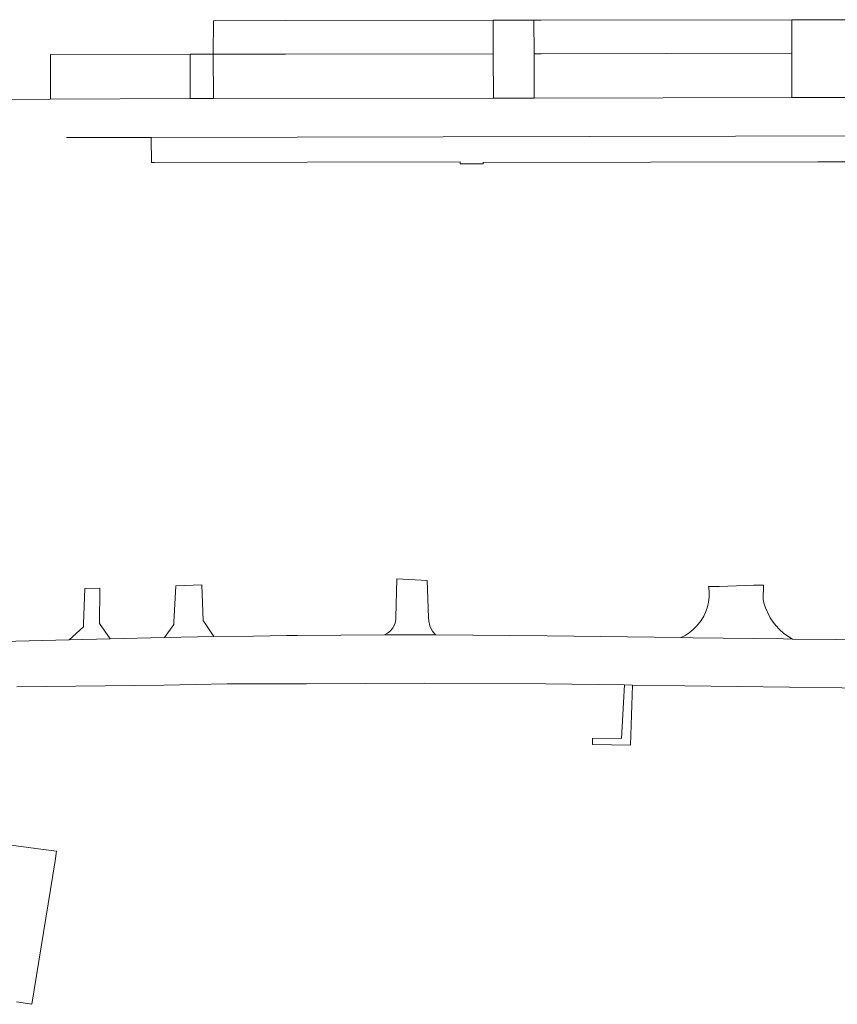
# Model space of a CAD drawing. Header units: metres. Extents: x 166325 to 190320, y 381923 to 404576.
# Tile 827 of 1056: x 177468 to 177597, y 397437 to 397593. Entities that reach past the tile are written whole.
import ezdxf

# ---------------------------------------------------------------- set-up
doc = ezdxf.new("R2010")
doc.units = ezdxf.units.M
doc.layers.add('B-WE-VH-VERHARDING_BETONSTRAATSTEEN-GV', color=8, linetype='Continuous', lineweight=18)

msp = doc.modelspace()

# ---------------------------------------------------------------- linework, layer by layer
at = {"layer": 'B-WE-VH-VERHARDING_BETONSTRAATSTEEN-GV', "flags": 128}
for points in [[(177498.84, 397587.503), (177510.233, 397587.527), (177543.092, 397587.574), (177543.084, 397592.874), (177510.225, 397592.827), (177498.849, 397592.804)], [(177543.092, 397587.574), (177543.102, 397580.572), (177549.546, 397580.582), (177549.536, 397587.584), (177549.528, 397592.883), (177543.084, 397592.874)], [(177550.661, 397592.885), (177549.528, 397592.883), (177549.536, 397587.584), (177550.668, 397587.585), (177590.297, 397587.642), (177590.289, 397592.943)], [(177600.935, 397592.958), (177590.289, 397592.943), (177590.297, 397587.642), (177590.307, 397580.642), (177600.952, 397580.658), (177600.942, 397587.686)], [(177495.189, 397580.49), (177495.158, 397587.496), (177473.086, 397587.452), (177473.118, 397580.391)], [(177498.84, 397587.503), (177495.158, 397587.496), (177495.189, 397580.49), (177498.872, 397580.507)], [(177498.84, 397587.503), (177498.872, 397580.507), (177543.102, 397580.572), (177543.092, 397587.574), (177510.233, 397587.527)], [(177549.546, 397580.582), (177590.307, 397580.642), (177590.297, 397587.642), (177550.668, 397587.585), (177549.536, 397587.584)], [(177604.436, 397574.589), (177489.029, 397574.346), (177489.051, 397570.406), (177489.52, 397570.407), (177537.881, 397570.518), (177537.883, 397570.188), (177541.493, 397570.198), (177541.493, 397570.398), (177594.39, 397570.5), (177597.9, 397570.507), (177604.342, 397570.472)], [(177532.618, 397504.337), (177527.866, 397504.57), (177527.692, 397498.496), (177527.682, 397498.155), (177527.562, 397497.585), (177527.461, 397497.312), (177527.205, 397496.838), (177526.838, 397496.387), (177526.389, 397496.016), (177525.876, 397495.724), (177533.974, 397495.728), (177533.49, 397496.335), (177533.296, 397496.672), (177533.084, 397497.159), (177532.897, 397497.913), (177532.871, 397498.507)], [(177480.921, 397503.131), (177478.53, 397503.057), (177478.342, 397497.476), (177478.327, 397497.018), (177476.077, 397494.958), (177482.524, 397495.107), (177480.833, 397497.527)], [(177497.046, 397503.625), (177492.896, 397503.498), (177492.62, 397497.771), (177492.6, 397497.358), (177491.134, 397495.307), (177496.329, 397495.428), (177498.921, 397495.462), (177497.317, 397497.868), (177497.256, 397497.959)], [(177586.466, 397499.204), (177586.135, 397499.993), (177585.878, 397500.809), (177585.759, 397501.318), (177585.784, 397503.588), (177584.256, 397503.571), (177578.796, 397503.371), (177577.133, 397503.406), (177577.157, 397503.236), (177577.22, 397502.459), (177577.203, 397501.68), (177577.106, 397500.907), (177576.931, 397500.148), (177576.679, 397499.411), (177576.352, 397498.704), (177575.955, 397498.034), (177575.735, 397497.72), (177575.24, 397497.118), (177574.686, 397496.571), (177574.079, 397496.082), (177573.425, 397495.659), (177572.731, 397495.305), (177574.665, 397495.28), (177588.942, 397495.096), (177590.398, 397495.077), (177589.664, 397495.517), (177588.975, 397496.024), (177588.335, 397496.592), (177587.751, 397497.218), (177587.343, 397497.736), (177586.87, 397498.45)], [(177565.121, 397487.798), (177563.815, 397487.816), (177563.384, 397479.354), (177558.791, 397479.426), (177558.775, 397478.426), (177564.799, 397478.331)]]:
    msp.add_lwpolyline(points, close=True, dxfattribs=at)
for points in [[(177475.64, 397574.318), (177489.029, 397574.346), (177604.436, 397574.589), (177604.575, 397580.663), (177600.952, 397580.658), (177590.307, 397580.642), (177549.546, 397580.582), (177543.102, 397580.572), (177498.872, 397580.507), (177495.189, 397580.49), (177473.118, 397580.391), (177456.161, 397580.313)], [(177617.604, 397494.729), (177597.28, 397494.989), (177590.398, 397495.077), (177588.942, 397495.096), (177574.665, 397495.28), (177572.731, 397495.305), (177551.587, 397495.576), (177533.974, 397495.728), (177525.876, 397495.724), (177512.081, 397495.649), (177510.445, 397495.624), (177505.165, 397495.543), (177498.921, 397495.462), (177496.329, 397495.428), (177491.134, 397495.307), (177482.524, 397495.107), (177476.077, 397494.958), (177465.503, 397494.712)], [(177467.776, 397487.53), (177491.006, 397487.765), (177501.016, 397487.996), (177513.562, 397488.004), (177532.208, 397488.079), (177551.335, 397487.984), (177563.815, 397487.816), (177565.121, 397487.798), (177622.996, 397487.04)], [(177467.713, 397437.725), (177470.173, 397437.353), (177473.833, 397460.035), (177474.075, 397461.535), (177471.568, 397461.877), (177462.564, 397463.104)]]:
    msp.add_lwpolyline(points, dxfattribs=at)

doc.saveas('drawing.dxf')
